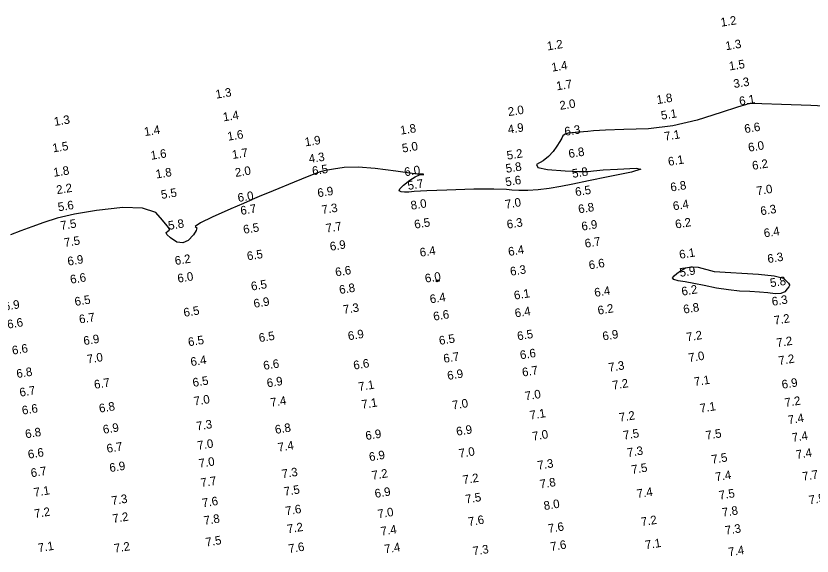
# Model space of a CAD drawing. Extents: x 988130 to 1132882, y 654656 to 841453.
# Drawn here: x 1106589.4 to 1107052.6, y 666507.9 to 666822 of the extents above; entities that cross this region are included whole.
import ezdxf

# ---------------------------------------------------------------- set-up
doc = ezdxf.new("R2010")
doc.units = 0
doc.layers.add('V-TOPO-MINR', color=7, linetype='Continuous')
doc.layers.add('V-TOPO-SOUN', color=7, linetype='Continuous')

msp = doc.modelspace()

# ---------------------------------------------------------------- linework, layer by layer
at = {"layer": 'V-TOPO-MINR'}
msp.add_lwpolyline([(1107063.56, 666769.35), (1107051.76, 666769.88), (1107034.81, 666770.52), (1107023.4, 666770.93), (1107017.54, 666771.13), (1107017.23, 666771.11), (1107016.95, 666771.09), (1107016.69, 666771.07), (1107016.45, 666771.05), (1107016, 666770.95), (1107015.32, 666770.79), (1107014.42, 666770.55), (1107009.18, 666768.89), (1106999.58, 666765.8), (1106985.64, 666761.3), (1106971.58, 666758.16), (1106957.4, 666756.37), (1106943.11, 666755.94), (1106932.47, 666755.54), (1106925.48, 666755.17), (1106922.15, 666754.83), (1106919.52, 666754.58), (1106917.57, 666754.43), (1106916.33, 666754.37), (1106914.74, 666754.25), (1106912.82, 666754.05), (1106910.56, 666753.78), (1106908.83, 666753.16), (1106907.62, 666752.19), (1106906.95, 666750.86), (1106905.79, 666748.9), (1106904.14, 666746.3), (1106902.01, 666743.07), (1106899.31, 666740.21), (1106896.05, 666737.71), (1106892.21, 666735.58), (1106893.09, 666733.91), (1106898.68, 666732.7), (1106908.98, 666731.94), (1106916.86, 666731.56), (1106922.34, 666731.57), (1106925.41, 666731.95), (1106931.08, 666732.39), (1106939.35, 666732.87), (1106950.22, 666733.41), (1106952.93, 666732.83), (1106947.48, 666731.15), (1106933.86, 666728.37), (1106922.47, 666726.03), (1106913.3, 666724.15), (1106906.35, 666722.71), (1106899.67, 666721.62), (1106893.25, 666720.87), (1106887.1, 666720.47), (1106881.96, 666720.38), (1106877.84, 666720.58), (1106874.74, 666721.09), (1106867.4, 666721.28), (1106855.84, 666721.17), (1106840.04, 666720.74), (1106828.46, 666720.33), (1106821.09, 666719.94), (1106817.94, 666719.58), (1106815.42, 666719.5), (1106813.55, 666719.72), (1106812.32, 666720.23), (1106812.75, 666721.52), (1106814.85, 666723.58), (1106818.62, 666726.42), (1106821.72, 666728.38), (1106824.14, 666729.48), (1106825.89, 666729.7), (1106826.62, 666729.86), (1106826.32, 666729.95), (1106825.01, 666729.96), (1106823.98, 666729.98), (1106823.22, 666729.99), (1106822.74, 666730.01), (1106818.45, 666730.56), (1106810.35, 666731.64), (1106798.44, 666733.26), (1106788.44, 666734.02), (1106780.35, 666733.92), (1106774.17, 666732.96), (1106769.53, 666732.12), (1106766.43, 666731.4), (1106764.87, 666730.81), (1106759.79, 666728.76), (1106751.19, 666725.26), (1106739.07, 666720.31), (1106730.92, 666716.95), (1106726.74, 666715.18), (1106726.54, 666715.01), (1106726.3, 666714.87), (1106726.02, 666714.75), (1106725.7, 666714.66), (1106721.86, 666713), (1106714.49, 666709.78), (1106703.6, 666705), (1106696.66, 666701.57), (1106693.67, 666699.48), (1106694.64, 666698.74), (1106694.3, 666697.13), (1106692.64, 666694.67), (1106689.66, 666691.34), (1106686.45, 666689.94), (1106683.01, 666690.46), (1106679.35, 666692.92), (1106677.25, 666694.8), (1106676.73, 666696.12), (1106677.78, 666696.86), (1106678.45, 666697.47), (1106678.75, 666697.93), (1106678.69, 666698.25), (1106677.32, 666699.99), (1106674.66, 666703.14), (1106670.7, 666707.72), (1106662.97, 666710.18), (1106651.48, 666710.53), (1106636.21, 666708.78), (1106623.5, 666706.75), (1106613.33, 666704.45), (1106605.7, 666701.87), (1106598.64, 666699.39), (1106592.14, 666697), (1106586.2, 666694.7)], dxfattribs=at)
for points in [[(1106995.53, 666673.32), (1107021.32, 666671.88), (1107030.5, 666670.84), (1107035.97, 666669.48), (1107037.73, 666667.79), (1107038.9, 666666.54), (1107039.46, 666665.7), (1107039.41, 666665.3), (1107038.94, 666664.46), (1107038.03, 666663.19), (1107036.7, 666661.49), (1107034.38, 666660.55), (1107031.07, 666660.35), (1107026.78, 666660.9), (1107021.89, 666661.36), (1107016.4, 666661.73), (1107010.3, 666662), (1107003.84, 666662.68), (1106997.02, 666663.75), (1106989.85, 666665.23), (1106983.72, 666666.41), (1106978.63, 666667.3), (1106974.58, 666667.89), (1106972.18, 666668.68), (1106971.41, 666669.65), (1106972.29, 666670.82), (1106973.83, 666672.17), (1106976.03, 666673.7), (1106978.89, 666675.43), (1106982.33, 666676.15), (1106986.34, 666675.88)], [(1106834.2, 666668.21), (1106833.85, 666667.92), (1106833.76, 666667.81), (1106833.75, 666667.75), (1106833.84, 666667.73), (1106833.94, 666667.7), (1106834.06, 666667.66), (1106834.2, 666667.61), (1106834.48, 666667.62), (1106834.89, 666667.7), (1106835.44, 666667.84), (1106835.74, 666667.97), (1106835.82, 666668.07), (1106835.65, 666668.16), (1106835.4, 666668.21), (1106835.06, 666668.23)]]:
    msp.add_lwpolyline(points, close=True, dxfattribs=at)

# ---------------------------------------------------------------- texts
at = {"layer": 'V-TOPO-SOUN'}
for s, p in [('1.2', (1106999.72, 666815.69)), ('1.2', (1106898.69, 666801.89)), ('1.3', (1107002.52, 666802)), ('1.4', (1106901.35, 666789.56)), ('1.5', (1107004.59, 666790.26)), ('3.3', (1107007.2, 666780.01)), ('1.7', (1106904.11, 666778.68)), ('1.3', (1106705.89, 666773.86)), ('1.8', (1106962.46, 666770.68)), ('6.1', (1107010.52, 666769.9)), ('2.0', (1106906.03, 666767.34)), ('1.4', (1106710.19, 666760.66)), ('2.0', (1106875.99, 666763.71)), ('5.1', (1106965.05, 666761.58)), ('1.3', (1106611.88, 666758)), ('1.4', (1106664.34, 666752.1)), ('1.8', (1106813.3, 666752.93)), ('4.9', (1106875.91, 666753.46)), ('6.3', (1106908.89, 666752.25)), ('6.6', (1107013.53, 666753.8)), ('1.6', (1106712.82, 666749.4)), ('7.1', (1106966.94, 666749.4)), ('1.5', (1106611, 666742.61)), ('1.9', (1106757.78, 666746.1)), ('5.0', (1106814.37, 666742.52)), ('6.0', (1107015.75, 666742.99)), ('1.6', (1106668.1, 666738.3)), ('1.7', (1106715.49, 666738.76)), ('5.2', (1106875.31, 666738.33)), ('6.8', (1106911.24, 666739.33)), ('4.3', (1106760.11, 666736.37)), ('6.1', (1106969.13, 666734.75)), ('1.8', (1106611.51, 666728.42)), ('2.0', (1106717.19, 666728.33)), ('6.5', (1106762.07, 666729.31)), ('6.0', (1106815.71, 666728.71)), ('5.8', (1106874.69, 666730.72)), ('6.2', (1107018.06, 666732.42)), ('1.8', (1106671.11, 666727.43)), ('5.8', (1106913.33, 666727.77)), ('5.7', (1106817.6, 666720.79)), ('5.6', (1106874.45, 666722.87)), ('6.8', (1106970.51, 666719.83)), ('2.2', (1106613.27, 666718.3)), ('5.5', (1106674.14, 666715.52)), ('6.9', (1106765.15, 666716.5)), ('6.5', (1106915.09, 666717.12)), ('7.0', (1107020.62, 666717.67)), ('6.0', (1106718.77, 666713.74)), ('7.0', (1106874.36, 666709.89)), ('5.6', (1106614.15, 666708.32)), ('6.7', (1106720.37, 666706.22)), ('7.3', (1106767.62, 666706.72)), ('8.0', (1106819.43, 666709.26)), ('6.8', (1106916.9, 666707.11)), ('6.4', (1106971.98, 666708.9)), ('6.3', (1107022.86, 666706)), ('7.5', (1106615.68, 666697.55)), ('5.8', (1106678.31, 666697.56)), ('7.7', (1106770.06, 666695.98)), ('6.5', (1106821.5, 666698.24)), ('6.3', (1106875.31, 666698.23)), ('6.9', (1106918.76, 666697.1)), ('6.2', (1106973.32, 666698.32)), ('6.5', (1106722, 666695.27)), ('6.4', (1107024.82, 666693.17)), ('7.5', (1106617.8, 666687.64)), ('6.7', (1106920.66, 666687.15)), ('6.9', (1106772.39, 666685.38)), ('6.4', (1106824.67, 666681.89)), ('6.4', (1106876.12, 666682.38)), ('6.2', (1106682.16, 666677.1)), ('6.5', (1106724.17, 666679.8)), ('6.1', (1106975.65, 666680.69)), ('6.3', (1107026.93, 666678.22)), ('6.9', (1106619.75, 666676.76)), ('6.6', (1106923.01, 666674.57)), ('6.6', (1106775.53, 666670.45)), ('6.3', (1106877.26, 666670.85)), ('5.9', (1106975.82, 666670.22)), ('6.6', (1106621.31, 666666.22)), ('6.0', (1106683.71, 666666.83)), ('6.0', (1106827.7, 666666.81)), ('5.8', (1107028.49, 666664.21)), ('6.5', (1106726.52, 666662.24)), ('6.8', (1106777.82, 666660.24)), ('6.4', (1106926.25, 666658.57)), ('6.2', (1106976.96, 666659.27)), ('6.4', (1106830.52, 666654.79)), ('6.1', (1106879.51, 666656.98)), ('6.9', (1106582.67, 666650.55)), ('6.5', (1106623.9, 666653.31)), ('6.9', (1106728.02, 666652.21)), ('6.3', (1107029.47, 666653.36)), ('6.5', (1106687.27, 666646.96)), ('7.3', (1106780.11, 666648.69)), ('6.6', (1106832.56, 666644.75)), ('6.4', (1106879.95, 666646.66)), ('6.2', (1106928.19, 666648.22)), ('6.8', (1106978.01, 666648.85)), ('6.6', (1106584.66, 666640.12)), ('6.7', (1106626.48, 666643.08)), ('7.2', (1107030.73, 666642.39)), ('6.5', (1106731.05, 666632.26)), ('6.9', (1106782.9, 666633.35)), ('6.5', (1106881.38, 666633.31)), ('6.9', (1106930.99, 666633.21)), ('7.2', (1106979.77, 666632.68)), ('6.9', (1106629.03, 666630.52)), ('6.5', (1106689.89, 666629.84)), ('6.5', (1106835.89, 666630.65)), ('7.2', (1107032.23, 666629.35)), ('6.6', (1106587.47, 666624.97)), ('6.6', (1106883, 666622.24)), ('7.0', (1106631.09, 666619.85)), ('6.4', (1106691.32, 666618.28)), ('6.7', (1106838.45, 666620.21)), ('7.0', (1106981.03, 666620.68)), ('7.2', (1107033.43, 666618.97)), ('6.6', (1106733.66, 666616.12)), ('6.6', (1106786.07, 666616.29)), ('6.7', (1106884.23, 666612.24)), ('7.3', (1106934.48, 666615.05)), ('6.8', (1106590.04, 666611.38)), ('6.9', (1106840.7, 666610.28)), ('6.7', (1106635.21, 666605.1)), ('6.5', (1106692.54, 666606.23)), ('6.9', (1106735.69, 666605.97)), ('7.1', (1106789, 666603.85)), ('7.2', (1106936.77, 666604.68)), ('7.1', (1106984.26, 666606.7)), ('6.9', (1107035.26, 666605.14)), ('6.7', (1106591.85, 666600.54)), ('7.0', (1106885.85, 666598.39)), ('7.0', (1106693.27, 666595.41)), ('7.4', (1106737.79, 666594.64)), ('7.2', (1107037, 666594.55)), ('6.6', (1106593.25, 666590.07)), ('6.8', (1106638.1, 666591.26)), ('7.1', (1106790.8, 666593.49)), ('7.0', (1106843.57, 666593.08)), ('7.1', (1106987.66, 666591.29)), ('7.1', (1106888.68, 666587.26)), ('7.2', (1106940.65, 666585.98)), ('7.4', (1107038.9, 666584.52)), ('7.3', (1106694.67, 666580.89)), ('6.8', (1106595.15, 666576.33)), ('6.9', (1106640.37, 666578.96)), ('6.8', (1106740.45, 666578.89)), ('6.9', (1106793.09, 666575.34)), ('6.9', (1106845.91, 666577.83)), ('7.5', (1106943.05, 666575.57)), ('7.5', (1106991, 666575.53)), ('7.0', (1106890.15, 666575.01)), ('7.4', (1107041.23, 666574.25)), ('6.7', (1106642.53, 666567.89)), ('7.0', (1106695.34, 666569.62)), ('7.4', (1106742.15, 666568.58)), ('6.6', (1106596.73, 666564.5)), ('6.9', (1106795.18, 666563.04)), ('7.0', (1106847.43, 666565.04)), ('7.3', (1106945.36, 666565.5)), ('7.5', (1106994.41, 666561.56)), ('7.4', (1107043.57, 666564.35)), ('6.9', (1106644.14, 666556.69)), ('7.0', (1106696.1, 666559.21)), ('7.3', (1106893.19, 666558.09)), ('6.7', (1106598.36, 666553.68)), ('7.3', (1106744.44, 666553.1)), ('7.2', (1106796.8, 666552.28)), ('7.5', (1106947.87, 666555.62)), ('7.7', (1106697.2, 666547.96)), ('7.2', (1106849.73, 666549.69)), ('7.4', (1106996.61, 666551.39)), ('7.7', (1107047.26, 666551.63)), ('7.5', (1106745.66, 666542.88)), ('7.8', (1106894.53, 666547.18)), ('7.1', (1106600.15, 666542.4)), ('6.9', (1106798.47, 666541.68)), ('7.5', (1106851.2, 666538.43)), ('7.4', (1106950.95, 666541.57)), ('7.5', (1106998.74, 666540.69)), ('7.3', (1106645.37, 666537.54)), ('7.6', (1106698.1, 666536.22)), ('8.0', (1106896.82, 666534.62)), ('7.5', (1107051.05, 666537.94)), ('7.2', (1106600.42, 666529.97)), ('7.6', (1106746.53, 666531.55)), ('7.0', (1106800.18, 666529.8)), ('7.8', (1107000.56, 666530.71)), ('7.2', (1106645.98, 666527.1)), ('7.8', (1106699.09, 666526)), ('7.6', (1106852.87, 666525.33)), ('7.2', (1106953.39, 666525.24)), ('7.2', (1106747.55, 666521.1)), ('7.4', (1106801.99, 666519.76)), ('7.6', (1106899.33, 666521.35)), ('7.3', (1107002.29, 666520.26)), ('7.5', (1106700.07, 666513.4)), ('7.6', (1106900.73, 666510.85)), ('7.1', (1106955.8, 666511.81)), ('7.1', (1106602.58, 666510.11)), ('7.2', (1106646.86, 666509.85)), ('7.6', (1106748.31, 666509.62)), ('7.4', (1106804.1, 666509.42)), ('7.3', (1106855.54, 666508.22)), ('7.4', (1107004.19, 666507.7))]:
    msp.add_text(s, height=5, rotation=9.0039, dxfattribs=at).set_placement(p)

doc.saveas('drawing.dxf')
